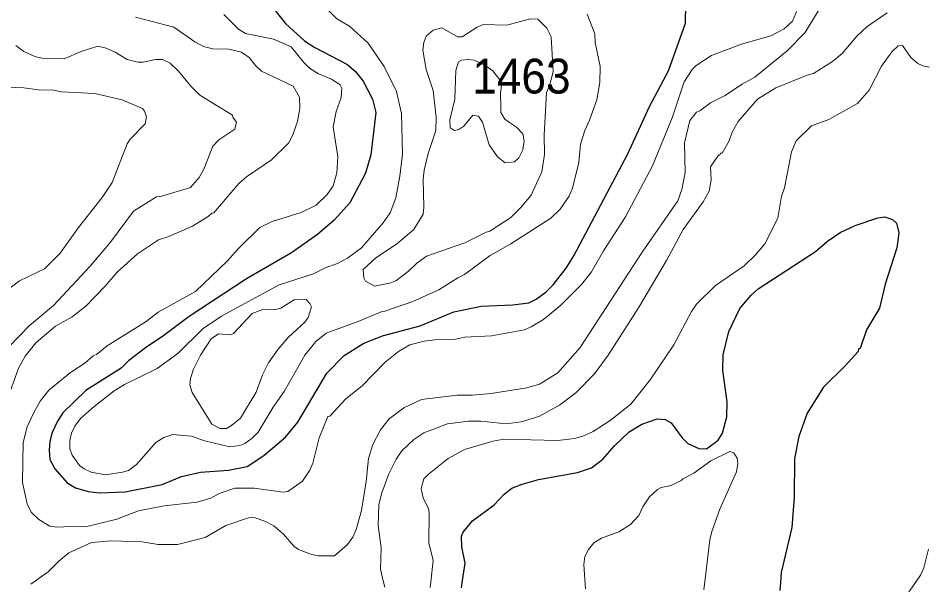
# Model space of a CAD drawing. Extents: x 598.3 to 623.2, y 6902.2 to 6930.1.
# Drawn here: x 605.281 to 607.371, y 6902.307 to 6903.626 of the extents above; entities that cross this region are included whole.
import ezdxf

# ---------------------------------------------------------------- set-up
doc = ezdxf.new("R2010")
doc.units = 0
doc.header["$LTSCALE"] = 0.032
doc.layers.add('1', color=7, linetype='Continuous', lineweight=25)
doc.layers.add('2', color=7, linetype='Continuous', lineweight=13)
doc.layers.add('21', color=7, linetype='Continuous')

msp = doc.modelspace()

# ---------------------------------------------------------------- linework, layer by layer
at = {"layer": '1'}
for points in [[(605.857, 6903.6627), (605.896, 6903.6142), (605.9402, 6903.574), (605.9635, 6903.5584), (606.037, 6903.5207), (606.0561, 6903.504), (606.0748, 6903.4814), (606.0963, 6903.4398), (606.1037, 6903.409), (606.0924, 6903.3116), (606.0802, 6903.2695), (606.0444, 6903.2018), (606.008, 6903.1616), (605.9697, 6903.1285), (605.9101, 6903.0862), (605.8067, 6903.0268), (605.6744, 6902.9401), (605.6162, 6902.8961), (605.5743, 6902.868), (605.5353, 6902.8379), (605.5178, 6902.8214), (605.437, 6902.7695), (605.3839, 6902.7188), (605.3715, 6902.6995), (605.3596, 6902.673), (605.3541, 6902.6524), (605.3526, 6902.6323), (605.3541, 6902.6109), (605.3656, 6902.5894), (605.3937, 6902.5576), (605.4133, 6902.5462), (605.4424, 6902.5379), (605.4684, 6902.5345), (605.5271, 6902.5369), (605.6123, 6902.5533), (605.6572, 6902.5718), (605.7006, 6902.5822), (605.765, 6902.5863), (605.8077, 6902.5954), (605.8461, 6902.6201), (605.8958, 6902.6627), (605.9242, 6902.6967), (605.9911, 6902.8095), (606.0308, 6902.8502), (606.076, 6902.8784), (606.1212, 6902.8962), (606.2057, 6902.9182), (606.2837, 6902.9507), (606.3463, 6902.9635), (606.4194, 6902.9672), (606.4555, 6902.9717), (606.4727, 6902.9802), (606.4957, 6902.9969), (606.5115, 6903.0127), (606.542, 6903.0513), (606.5593, 6903.0798), (606.6838, 6903.3142), (606.7334, 6903.4231), (606.7769, 6903.505), (606.816, 6903.6144), (606.8168, 6903.6565)], [(606.3007, 6902.316), (606.3033, 6902.3328), (606.3095, 6902.3724), (606.302, 6902.4101), (606.3013, 6902.4349), (606.3046, 6902.4441), (606.3265, 6902.4699), (606.376, 6902.5072), (606.399, 6902.5311), (606.417, 6902.545), (606.4403, 6902.5544), (606.478, 6902.5649), (606.568, 6902.5809), (606.5997, 6902.5919), (606.6261, 6902.6118), (606.6531, 6902.6427), (606.6868, 6902.6747), (606.7157, 6902.6923), (606.7513, 6902.7045), (606.7696, 6902.7028), (606.7836, 6902.6956), (606.8089, 6902.6606), (606.8218, 6902.6479), (606.8469, 6902.6366), (606.8643, 6902.6358), (606.8911, 6902.6557), (606.901, 6902.6714), (606.9116, 6902.7091), (606.9118, 6902.7437), (606.9019, 6902.8155), (606.9026, 6902.8515), (606.9156, 6902.9053), (606.9415, 6902.9582), (606.9672, 6902.9892), (606.9836, 6903.004), (607.1156, 6903.0898), (607.1429, 6903.113), (607.172, 6903.1334), (607.2065, 6903.149), (607.2583, 6903.1668), (607.2745, 6903.169), (607.2922, 6903.1634), (607.3017, 6903.1545), (607.3066, 6903.1322), (607.3026, 6903.0982), (607.2756, 6903.0144), (607.2622, 6902.959), (607.2327, 6902.9097), (607.2177, 6902.8662), (607.2145, 6902.8655), (607.2133, 6902.8598), (607.1836, 6902.8267), (607.1333, 6902.7771), (607.0963, 6902.7178), (607.0768, 6902.6643), (607.067, 6902.6135), (607.0662, 6902.5245), (607.0605, 6902.4549), (607.0362, 6902.3513), (607.0347, 6902.3282), (607.0335, 6902.3095)]]:
    msp.add_lwpolyline(points, dxfattribs=at)
at = {"layer": '2'}
for points in [[(605.9598, 6903.6789), (606.0133, 6903.6253), (606.0442, 6903.6066), (606.0863, 6903.5686), (606.1228, 6903.5146), (606.1515, 6903.4571), (606.1629, 6903.4069), (606.1653, 6903.3136), (606.1595, 6903.263), (606.1499, 6903.2132), (606.1368, 6903.1787), (606.1211, 6903.1551), (606.0711, 6903.0978), (606.0388, 6903.0743), (606.0156, 6903.0619), (605.9886, 6903.0524), (605.9602, 6903.0385), (605.8819, 6903.0129), (605.749, 6902.9408), (605.7071, 6902.9125), (605.6484, 6902.8546), (605.6013, 6902.8207), (605.5262, 6902.7833), (605.502, 6902.7687), (605.4558, 6902.7332), (605.4247, 6902.7055), (605.4115, 6902.6881), (605.4039, 6902.6715), (605.4004, 6902.6547), (605.4003, 6902.6363), (605.4057, 6902.6208), (605.422, 6902.597), (605.4329, 6902.5894), (605.4494, 6902.5823), (605.4818, 6902.5759), (605.5216, 6902.582), (605.5351, 6902.5862), (605.5535, 6902.5994), (605.5981, 6902.6505), (605.6161, 6902.6619), (605.6369, 6902.6689), (605.6793, 6902.6649), (605.7105, 6902.6539), (605.7681, 6902.6406), (605.7909, 6902.643), (605.8029, 6902.6483), (605.8198, 6902.6601), (605.8335, 6902.674), (605.868, 6902.7318), (605.8932, 6902.7676), (605.9407, 6902.8512), (605.9661, 6902.8826), (605.9897, 6902.9016), (606.067, 6902.93), (606.1159, 6902.9511), (606.1246, 6902.9522), (606.1888, 6902.9744), (606.2491, 6903.0015), (606.2924, 6903.0291), (606.3075, 6903.0363), (606.3666, 6903.08), (606.4144, 6903.1075), (606.5063, 6903.1664), (606.5283, 6903.1865), (606.549, 6903.2164), (606.5565, 6903.2348), (606.5708, 6903.2938), (606.575, 6903.3364), (606.5845, 6903.3681), (606.5956, 6903.3918), (606.6122, 6903.4382), (606.6193, 6903.4779), (606.6201, 6903.5148), (606.6081, 6903.5704), (606.6073, 6903.5898), (606.5901, 6903.6356)], [(605.31, 6902.3247), (605.3348, 6902.3419), (605.3503, 6902.3526), (605.3744, 6902.3773), (605.3978, 6902.3961), (605.4497, 6902.4203), (605.4954, 6902.4237), (605.5665, 6902.422), (605.6029, 6902.4156), (605.6478, 6902.4156), (605.7115, 6902.4316), (605.7589, 6902.4592), (605.8108, 6902.4771), (605.8239, 6902.4777), (605.8485, 6902.4695), (605.8693, 6902.4583), (605.8918, 6902.4396), (605.9152, 6902.4115), (605.9261, 6902.404), (605.9562, 6902.3929), (605.9721, 6902.3897), (606.0085, 6902.3899), (606.0388, 6902.4155), (606.051, 6902.4323), (606.0586, 6902.4504), (606.0713, 6902.494), (606.0819, 6902.5607), (606.0867, 6902.6136), (606.097, 6902.6457), (606.1147, 6902.6795), (606.1346, 6902.7045), (606.1683, 6902.7303), (606.2092, 6902.7491), (606.2913, 6902.7587), (606.3261, 6902.7588), (606.3692, 6902.7628), (606.4513, 6902.7762), (606.4804, 6902.7844), (606.5224, 6902.8107), (606.5742, 6902.8686), (606.7164, 6903.088), (606.7989, 6903.2062), (606.8079, 6903.2323), (606.8152, 6903.2709), (606.8137, 6903.3397), (606.8264, 6903.3904), (606.8412, 6903.4096), (606.8494, 6903.413), (606.8735, 6903.4314), (606.906, 6903.4473), (606.9464, 6903.4743), (606.9755, 6903.4903), (607.05, 6903.5509), (607.0909, 6903.5922), (607.1274, 6903.6525)], [(606.1252, 6902.8352), (606.156, 6902.8594), (606.182, 6902.8747), (606.2152, 6902.8834), (606.2395, 6902.8866), (606.2874, 6902.8881), (606.308, 6902.8924), (606.3699, 6902.8954), (606.446, 6902.9091), (606.4616, 6902.916), (606.4894, 6902.9333), (606.5297, 6902.9661), (606.5776, 6903.0142), (606.5999, 6903.043), (606.6274, 6903.0914), (606.6783, 6903.1689), (606.7403, 6903.2863), (606.7858, 6903.3966), (606.8135, 6903.4798), (606.8315, 6903.5083), (606.8405, 6903.5171), (606.8759, 6903.5399), (606.945, 6903.5662), (607.0123, 6903.5854), (607.0434, 6903.6018), (607.0622, 6903.6191), (607.0735, 6903.6467)], [(605.5514, 6903.6283), (605.6394, 6903.6053), (605.6874, 6903.5716), (605.7074, 6903.5611), (605.7292, 6903.5553), (605.7656, 6903.5552), (605.7951, 6903.5477), (605.8127, 6903.5354), (605.8271, 6903.517), (605.8409, 6903.5046), (605.9135, 6903.4694), (605.9281, 6903.4442), (605.929, 6903.4183), (605.9234, 6903.3883), (605.9133, 6903.3581), (605.9028, 6903.339), (605.8639, 6903.3001), (605.8063, 6903.2609), (605.7885, 6903.2456), (605.7313, 6903.1782), (605.7264, 6903.1779), (605.7183, 6903.1703), (605.6823, 6903.1479), (605.6275, 6903.1237), (605.6039, 6903.116), (605.5554, 6903.0844), (605.5088, 6903.0421), (605.4808, 6903.0093), (605.4367, 6902.9635), (605.4056, 6902.9393), (605.3674, 6902.9176), (605.3218, 6902.8794), (605.2973, 6902.8488), (605.282, 6902.8209), (605.2436, 6902.7136)], [(605.7542, 6903.6347), (605.7884, 6903.601), (605.8043, 6903.5911), (605.8688, 6903.578), (605.9094, 6903.56), (605.938, 6903.5241), (605.9512, 6903.5112), (605.972, 6903.498), (606.0019, 6903.4855), (606.0209, 6903.4736), (606.0259, 6903.4646), (606.0245, 6903.444), (606.0124, 6903.4114), (606.0055, 6903.3761), (606.0163, 6903.3074), (606.0139, 6903.2701), (606.0056, 6903.2402), (605.9919, 6903.2208), (605.9666, 6903.1962), (605.9319, 6903.1795), (605.8651, 6903.1582), (605.8374, 6903.145), (605.7884, 6903.0967), (605.7623, 6903.0673), (605.6889, 6902.9977), (605.6032, 6902.9496), (605.5759, 6902.9287), (605.4863, 6902.8723), (605.4611, 6902.8527), (605.4534, 6902.8499), (605.4349, 6902.8323), (605.4019, 6902.8115), (605.3518, 6902.7702), (605.3322, 6902.745), (605.3154, 6902.7161), (605.3022, 6902.6865), (605.2927, 6902.6501), (605.2911, 6902.5583), (605.302, 6902.509), (605.3114, 6902.49), (605.3285, 6902.4734), (605.354, 6902.458), (605.371, 6902.4553), (605.416, 6902.4577), (605.4358, 6902.4561), (605.5082, 6902.4739), (605.5583, 6902.4933), (605.617, 6902.5046), (605.6927, 6902.5127), (605.7247, 6902.5223), (605.7436, 6902.5333), (605.7799, 6902.545), (605.8242, 6902.545), (605.8907, 6902.5362), (605.9013, 6902.5378), (605.9349, 6902.5616), (605.9518, 6902.5868), (605.9589, 6902.6028), (605.9734, 6902.6606), (605.9937, 6902.71), (605.998, 6902.7105), (606.0349, 6902.7506), (606.0726, 6902.7802), (606.1252, 6902.8352)], [(606.1244, 6902.3175), (606.1208, 6902.3322), (606.1143, 6902.3588), (606.1159, 6902.4083), (606.1095, 6902.4595), (606.1111, 6902.5076), (606.1174, 6902.5345), (606.1335, 6902.578), (606.1505, 6902.612), (606.1637, 6902.6308), (606.1916, 6902.6571), (606.2144, 6902.6728), (606.2691, 6902.6932), (606.3169, 6902.6996), (606.3455, 6902.6996), (606.4039, 6902.6932), (606.4383, 6902.6974), (606.4791, 6902.71), (606.5261, 6902.7359), (606.5637, 6902.7646), (606.6066, 6902.8084), (606.6381, 6902.8513), (606.7083, 6902.9601), (606.7722, 6903.0686), (606.8106, 6903.1403), (606.8572, 6903.2037), (606.8706, 6903.228), (606.8751, 6903.2545), (606.8736, 6903.2843), (606.8922, 6903.3107), (606.8954, 6903.311), (606.897, 6903.3154), (606.9002, 6903.3159), (606.9163, 6903.3438), (606.9232, 6903.364), (606.9374, 6903.3881), (606.9816, 6903.4399), (607.0239, 6903.4661), (607.0961, 6903.4953), (607.1103, 6903.4985), (607.1545, 6903.5267), (607.1767, 6903.5451), (607.2103, 6903.5844), (607.2343, 6903.6069), (607.2801, 6903.6387)], [(605.2602, 6902.8712), (605.3062, 6902.9188), (605.3626, 6902.9656), (605.4468, 6903.0555), (605.4935, 6903.1112), (605.5469, 6903.1821), (605.5992, 6903.2154), (605.6086, 6903.2162), (605.678, 6903.2366), (605.6977, 6903.2593), (605.7085, 6903.279), (605.7291, 6903.332), (605.743, 6903.3466), (605.7799, 6903.371), (605.7838, 6903.3871), (605.7753, 6903.3981), (605.7739, 6903.4034), (605.6991, 6903.449), (605.6786, 6903.4696), (605.6503, 6903.5044), (605.6308, 6903.523), (605.6132, 6903.531), (605.5968, 6903.531), (605.5686, 6903.5246), (605.5563, 6903.5246), (605.5317, 6903.5313), (605.5042, 6903.5482), (605.484, 6903.5571), (605.4648, 6903.5618), (605.4264, 6903.5492), (605.3874, 6903.5328), (605.3358, 6903.5343), (605.3196, 6903.5376), (605.294, 6903.5498), (605.2761, 6903.5631)], [(607.3777, 6903.5133), (607.3623, 6903.5163), (607.3507, 6903.5218), (607.3348, 6903.5353), (607.3152, 6903.5633), (607.3054, 6903.5625), (607.2908, 6903.5484), (607.2668, 6903.5154), (607.2385, 6903.4604), (607.2116, 6903.4296), (607.1458, 6903.3931), (607.1059, 6903.3788), (607.0709, 6903.3438), (607.0598, 6903.3184), (607.0436, 6903.2358), (607.0371, 6903.2164), (607.0289, 6903.166), (606.9984, 6903.107), (606.9771, 6903.0817), (606.9509, 6903.0562), (606.8855, 6903.0112), (606.8415, 6902.968), (606.8301, 6902.9512), (606.7896, 6902.875), (606.7353, 6902.7944), (606.6902, 6902.7381), (606.6433, 6902.7011), (606.6035, 6902.6759), (606.58, 6902.6649), (606.561, 6902.6597), (606.5227, 6902.6551), (606.3982, 6902.6577), (606.3728, 6902.6536), (606.3075, 6902.6339), (606.2702, 6902.6136), (606.224, 6902.577), (606.2145, 6902.5665), (606.2082, 6902.5441), (606.2126, 6902.523), (606.225, 6902.4976), (606.2268, 6902.489), (606.226, 6902.4194), (606.2356, 6902.3791), (606.2301, 6902.3298), (606.2286, 6902.3166)], [(605.2346, 6902.9856), (605.2843, 6903.0217), (605.3418, 6903.0493), (605.3777, 6903.0857), (605.42, 6903.1448), (605.4748, 6903.2136), (605.4974, 6903.2485), (605.5316, 6903.337), (605.5391, 6903.3477), (605.5735, 6903.3832), (605.5766, 6903.3993), (605.572, 6903.4119), (605.567, 6903.4184), (605.5204, 6903.4381), (605.4575, 6903.4525), (605.3811, 6903.4566), (605.3622, 6903.4605), (605.3276, 6903.4614), (605.2945, 6903.4662), (605.2371, 6903.4679)], [(606.5863, 6902.3135), (606.5847, 6902.3349), (606.5821, 6902.3693), (606.5847, 6902.3877), (606.5928, 6902.4044), (606.6051, 6902.4198), (606.6229, 6902.4299), (606.6626, 6902.4447), (606.6898, 6902.4617), (606.7089, 6902.4823), (606.7184, 6902.5026), (606.7337, 6902.525), (606.7519, 6902.5425), (606.7605, 6902.5466), (606.7835, 6902.5515), (606.8065, 6902.5625), (606.8098, 6902.5668), (606.8351, 6902.5795), (606.8744, 6902.6081), (606.9181, 6902.6292), (606.9272, 6902.6266), (606.9352, 6902.6141), (606.9366, 6902.602), (606.9334, 6902.5831), (606.8953, 6902.4971), (606.8768, 6902.4458), (606.8719, 6902.426), (606.8615, 6902.3363), (606.8586, 6902.3111)], [(607.3302, 6902.3068), (607.3383, 6902.3185), (607.3567, 6902.3449), (607.3644, 6902.3622), (607.3754, 6902.4048)]]:
    msp.add_lwpolyline(points, dxfattribs=at)
for points in [[(606.2196, 6903.5845), (606.2361, 6903.5987), (606.2559, 6903.6038), (606.2916, 6903.5829), (606.3026, 6903.5829), (606.3373, 6903.6057), (606.3509, 6903.6119), (606.4051, 6903.6104), (606.4599, 6903.6249), (606.4763, 6903.6239), (606.497, 6903.6032), (606.5069, 6903.5831), (606.5118, 6903.503), (606.5036, 6903.4711), (606.4964, 6903.4548), (606.4912, 6903.3576), (606.4922, 6903.3127), (606.4858, 6903.2728), (606.4611, 6903.2188), (606.4378, 6903.1908), (606.4143, 6903.1674), (606.3665, 6903.1363), (606.3574, 6903.1341), (606.3088, 6903.1098), (606.2208, 6903.0787), (606.1981, 6903.0627), (606.1792, 6903.0439), (606.1496, 6903.0221), (606.1388, 6903.0176), (606.1013, 6903.0097), (606.0804, 6903.021), (606.0761, 6903.0292), (606.0749, 6903.048), (606.1038, 6903.0752), (606.1516, 6903.1065), (606.1912, 6903.1402), (606.213, 6903.1756), (606.2146, 6903.1913), (606.213, 6903.256), (606.2153, 6903.2767), (606.224, 6903.3145), (606.242, 6903.3678), (606.243, 6903.398), (606.2355, 6903.4595), (606.22, 6903.5084), (606.2122, 6903.5526), (606.2144, 6903.5698)], [(606.3837, 6903.3069), (606.3649, 6903.3348), (606.3494, 6903.3868), (606.3398, 6903.4008), (606.3271, 6903.403), (606.3062, 6903.3774), (606.2951, 6903.3701), (606.2849, 6903.3676), (606.2746, 6903.3742), (606.2745, 6903.3924), (606.2859, 6903.4398), (606.2883, 6903.5057), (606.2944, 6903.5255), (606.3013, 6903.5294), (606.3158, 6903.531), (606.3302, 6903.5293), (606.355, 6903.5179), (606.3728, 6903.5047), (606.3941, 6903.4778), (606.391, 6903.4525), (606.3918, 6903.421), (606.3912, 6903.409), (606.4007, 6903.3941), (606.4112, 6903.3859), (606.4277, 6903.3752), (606.4421, 6903.3602), (606.4453, 6903.3438), (606.4422, 6903.3231), (606.4332, 6903.305), (606.4232, 6903.2955), (606.4012, 6903.2931)], [(605.8792, 6902.8649), (605.9024, 6902.8918), (605.9406, 6902.9267), (605.9483, 6902.9376), (605.9562, 6902.9621), (605.9523, 6902.97), (605.9439, 6902.9789), (605.9164, 6902.9787), (605.8855, 6902.9594), (605.8709, 6902.9555), (605.8443, 6902.9562), (605.8197, 6902.9469), (605.7769, 6902.9006), (605.7702, 6902.898), (605.7421, 6902.9004), (605.7252, 6902.8886), (605.7003, 6902.8511), (605.6848, 6902.8187), (605.6777, 6902.7975), (605.6763, 6902.7826), (605.6812, 6902.7653), (605.7267, 6902.6922), (605.7461, 6902.6822), (605.7603, 6902.6827), (605.7721, 6902.6893), (605.7929, 6902.7062), (605.8287, 6902.7663), (605.843, 6902.8062), (605.8573, 6902.8333)]]:
    msp.add_lwpolyline(points, close=True, dxfattribs=at)

# ---------------------------------------------------------------- texts
at = {"layer": '21', "width": 0.95}
msp.add_text('1463', height=0.08, dxfattribs=at).set_placement((606.3258, 6903.4528))

doc.saveas('drawing.dxf')
